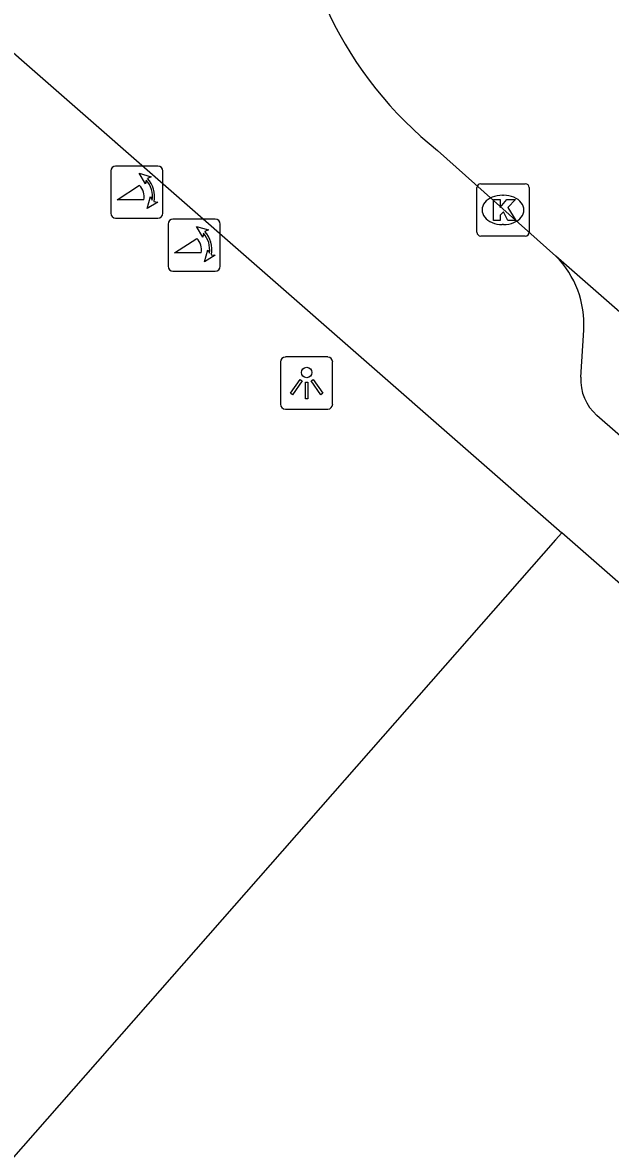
# Model space of a CAD drawing. Extents: x 158474 to 159560, y 388525 to 389605.
# Drawn here: x 158745.21 to 158756.46, y 388822.77 to 388844.34 of the extents above; entities that cross this region are included whole.
import ezdxf

# ---------------------------------------------------------------- set-up
doc = ezdxf.new("R2010")
doc.units = 0
for name, color, linetype in [('IMGEO_Kolk', 7, 'Continuous'), ('IMGEO_Lichtpunt', 7, 'Continuous'), ('IMGEO_Pand', 7, 'Continuous'), ('IMGEO_Poller', 7, 'Continuous'), ('IMGEO_Rijbaan_lokaal_open', 7, 'Continuous'), ('IMGEO_Voetpad_open', 7, 'Continuous')]:
    doc.layers.add(name, color=color, linetype=linetype)

msp = doc.modelspace()

# ---------------------------------------------------------------- linework, layer by layer
at = {"layer": 'IMGEO_Kolk'}
for p, q in [((158753.977, 388841.257), (158754.829, 388841.257)), ((158753.902, 388840.331), (158753.902, 388841.183)), ((158754.39, 388841.037), (158754.415, 388841.037)), ((158754.903, 388841.183), (158754.903, 388840.331)), ((158754.413, 388840.477), (158754.388, 388840.477)), ((158754.829, 388840.257), (158753.977, 388840.257))]:
    msp.add_line(p, q, dxfattribs=at)
for points in [[(158753.977, 388841.257), (158754.829, 388841.257)], [(158753.902, 388840.331), (158753.902, 388841.183)], [(158754.903, 388841.183), (158754.903, 388840.331)], [(158754.223, 388840.957), (158754.346, 388840.957), (158754.346, 388840.806), (158754.476, 388840.957), (158754.64, 388840.957), (158754.494, 388840.806), (158754.647, 388840.557), (158754.495, 388840.557), (158754.41, 388840.721), (158754.346, 388840.654), (158754.346, 388840.557), (158754.223, 388840.557), (158754.223, 388840.957)], [(158754.829, 388840.257), (158753.977, 388840.257)]]:
    msp.add_lwpolyline(points, dxfattribs=at)
for centre, start, end in [((158753.979, 388841.181), 91.552, 178.448), ((158753.979, 388841.181), 91.552, 178.448), ((158754.827, 388841.181), 1.552, 88.448), ((158754.827, 388841.181), 1.552, 88.448), ((158753.979, 388840.333), 181.552, 268.448), ((158753.979, 388840.333), 181.552, 268.448), ((158754.827, 388840.333), 271.552, 358.448), ((158754.827, 388840.333), 271.552, 358.448)]:
    msp.add_arc(centre, 0.0765, start, end, dxfattribs=at)
for centre, major_axis, ratio, start_param, end_param in [((158754.389, 388840.757), (-0.387, 0.002), 0.722429, 4.712389, 7.853982), ((158754.414, 388840.757), (-0.39, 0.002), 0.717154, 1.570796, 4.712389)]:
    msp.add_ellipse(centre, major_axis=major_axis, ratio=ratio, start_param=start_param, end_param=end_param, dxfattribs=at)
at = {"layer": 'IMGEO_Lichtpunt'}
for p, q in [((158750.149, 388837.849), (158750.149, 388837.042)), ((158750.149, 388837.849), (158750.149, 388837.042)), ((158751.051, 388837.944), (158750.243, 388837.944)), ((158751.051, 388837.944), (158750.243, 388837.944)), ((158751.145, 388837.042), (158751.145, 388837.849)), ((158751.145, 388837.042), (158751.145, 388837.849)), ((158750.243, 388836.948), (158751.051, 388836.948)), ((158750.243, 388836.948), (158751.051, 388836.948))]:
    msp.add_line(p, q, dxfattribs=at)
for points in [[(158750.523, 388837.513), (158750.562, 388837.485), (158750.374, 388837.223), (158750.336, 388837.25), (158750.523, 388837.513)], [(158750.625, 388837.465), (158750.672, 388837.465), (158750.672, 388837.143), (158750.625, 388837.143), (158750.625, 388837.465)], [(158750.735, 388837.485), (158750.773, 388837.512), (158750.96, 388837.25), (158750.921, 388837.222), (158750.735, 388837.485)]]:
    msp.add_lwpolyline(points, dxfattribs=at)
msp.add_circle((158750.648, 388837.647), 0.0994, dxfattribs=at)
for centre, start, end in [((158750.243, 388837.849), 90, 180), ((158750.243, 388837.849), 90, 180), ((158751.051, 388837.849), 0, 90), ((158751.051, 388837.849), 0, 90), ((158750.243, 388837.042), 180, 270), ((158750.243, 388837.042), 180, 270), ((158751.051, 388837.042), 270, 0), ((158751.051, 388837.042), 270, 360)]:
    msp.add_arc(centre, 0.0946, start, end, dxfattribs=at)
at = {"layer": 'IMGEO_Pand'}
for points in [[(158755.525, 388834.58), (158755.409, 388834.448), (158733.85, 388809.893)], [(158768.141, 388823.539), (158755.525, 388834.58)]]:
    msp.add_lwpolyline(points, dxfattribs=at)
at = {"layer": 'IMGEO_Poller'}
for p, q in [((158746.901, 388841.502), (158746.901, 388840.695)), ((158746.901, 388841.502), (158746.901, 388840.695)), ((158747.803, 388841.597), (158746.995, 388841.597)), ((158747.803, 388841.597), (158746.995, 388841.597)), ((158747.897, 388840.695), (158747.897, 388841.502)), ((158747.897, 388840.695), (158747.897, 388841.502)), ((158746.995, 388840.6), (158747.803, 388840.6)), ((158746.995, 388840.6), (158747.803, 388840.6)), ((158748.899, 388840.581), (158748.091, 388840.581)), ((158748.899, 388840.581), (158748.091, 388840.581)), ((158747.997, 388840.486), (158747.997, 388839.679)), ((158747.997, 388840.486), (158747.997, 388839.679)), ((158748.993, 388839.679), (158748.993, 388840.486)), ((158748.993, 388839.679), (158748.993, 388840.486)), ((158748.091, 388839.584), (158748.899, 388839.584)), ((158748.091, 388839.584), (158748.899, 388839.584))]:
    msp.add_line(p, q, dxfattribs=at)
for points in [[(158747.58, 388841.326), (158747.568, 388841.253), (158747.443, 388841.458)], [(158747.443, 388841.458), (158747.674, 388841.392), (158747.603, 388841.36)], [(158747.536, 388840.953), (158747.023, 388840.953), (158747.453, 388841.228)], [(158747.596, 388840.781), (158747.662, 388841.012), (158747.692, 388840.944)], [(158747.728, 388840.917), (158747.8, 388840.906), (158747.596, 388840.781)], [(158748.676, 388840.31), (158748.664, 388840.237), (158748.539, 388840.442)], [(158748.539, 388840.442), (158748.77, 388840.376), (158748.699, 388840.344)], [(158748.632, 388839.937), (158748.119, 388839.937), (158748.549, 388840.212)], [(158748.692, 388839.765), (158748.758, 388839.996), (158748.788, 388839.928)], [(158748.824, 388839.901), (158748.896, 388839.89), (158748.692, 388839.765)]]:
    msp.add_lwpolyline(points, dxfattribs=at)
for centre, radius, start, end in [((158746.995, 388841.502), 0.0946, 90, 180), ((158746.995, 388841.502), 0.0946, 90, 180), ((158747.803, 388841.502), 0.0946, 0, 90), ((158747.803, 388841.502), 0.0946, 0, 90), ((158747.208, 388841.003), 0.332, 351.3247, 42.4854), ((158747.222, 388841.013), 0.476, 351.7527, 41.1691), ((158747.222, 388841.013), 0.516, 349.3569, 42.2912), ((158746.995, 388840.695), 0.0946, 180, 270), ((158746.995, 388840.695), 0.0946, 180, 270), ((158747.803, 388840.695), 0.0946, 270, 0), ((158747.803, 388840.695), 0.0946, 270, 0), ((158748.091, 388840.486), 0.0946, 90, 180), ((158748.091, 388840.486), 0.0946, 90, 180), ((158748.899, 388840.486), 0.0946, 0, 90), ((158748.899, 388840.486), 0.0946, 0, 90), ((158748.318, 388839.997), 0.516, 349.3569, 42.2912), ((158748.304, 388839.987), 0.332, 351.3247, 42.4854), ((158748.318, 388839.997), 0.476, 351.7527, 41.1691), ((158748.091, 388839.679), 0.0946, 180, 270), ((158748.091, 388839.679), 0.0946, 180, 270), ((158748.899, 388839.679), 0.0946, 270, 0), ((158748.899, 388839.679), 0.0946, 270, 0)]:
    msp.add_arc(centre, radius, start, end, dxfattribs=at)
at = {"layer": 'IMGEO_Rijbaan_lokaal_open'}
for points in [[(158755.415, 388839.873), (158753.152, 388841.891)], [(158770.849, 388826.358), (158755.415, 388839.873)]]:
    msp.add_lwpolyline(points, dxfattribs=at)
msp.add_arc((158757.849, 388847.759), 7.516, 180.5174, 231.3253, dxfattribs=at)
at = {"layer": 'IMGEO_Voetpad_open'}
for points in [[(158710.585, 388882.112), (158714.843, 388878.448), (158717.279, 388843.045), (158744.162, 388844.524), (158755.525, 388834.58)], [(158755.892, 388837.561), (158755.947, 388838.459)], [(158767.6, 388826.87), (158756.199, 388836.828)]]:
    msp.add_lwpolyline(points, dxfattribs=at)
for centre, radius, start, end in [((158754.102, 388838.572), 1.848, 356.4966, 44.7398), ((158756.789, 388837.506), 0.899, 176.4948, 228.9556)]:
    msp.add_arc(centre, radius, start, end, dxfattribs=at)

doc.saveas('drawing.dxf')
